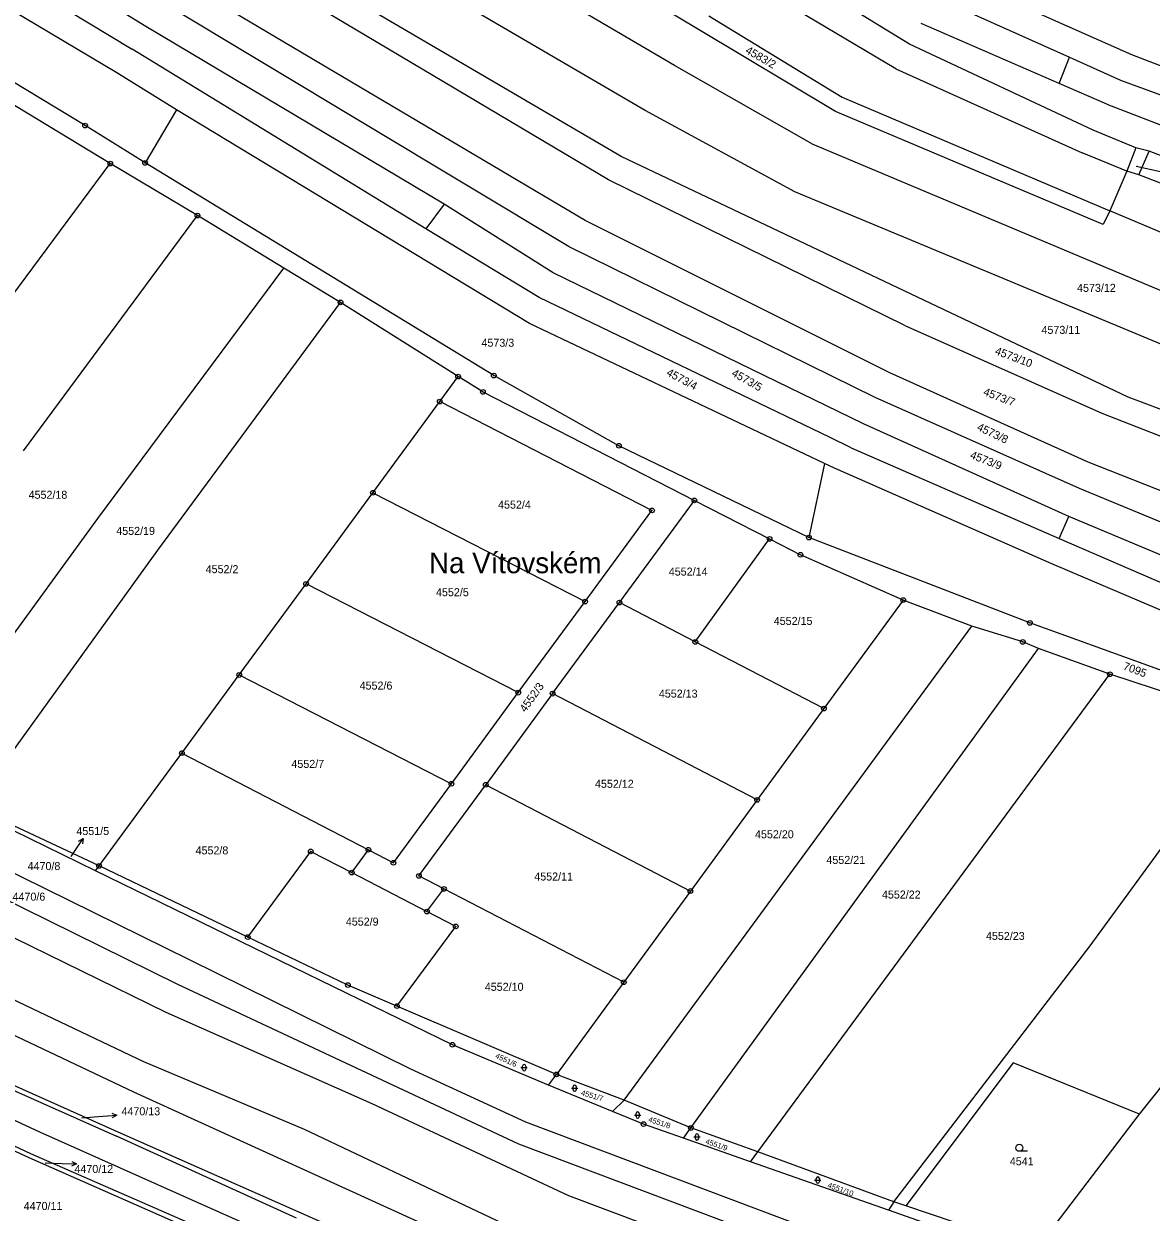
# Model space of a CAD drawing. Extents: x -593183 to -588034, y -1130415 to -1124994.
# Drawn here: x -589355.6 to -589116.2, y -1128646.6 to -1128394.3 of the extents above; entities that cross this region are included whole.
import ezdxf

# ---------------------------------------------------------------- set-up
doc = ezdxf.new("R2010")
doc.units = 0
for name, color, linetype in [('Vrstva 1', 7, 'Continuous'), ('Vrstva 15', 7, 'Continuous'), ('Vrstva 16', 7, 'Continuous'), ('Vrstva 18', 7, 'Continuous'), ('Vrstva 24', 7, 'Continuous'), ('Vrstva 25', 7, 'Continuous')]:
    doc.layers.add(name, color=color, linetype=linetype)

msp = doc.modelspace()

# ---------------------------------------------------------------- linework, layer by layer
at = {"layer": 'Vrstva 1'}
for p, q in [((-589342.57, -1128415.87), (-589470.54, -1128338.57)), ((-589167.47, -1128398.6), (-589259.78, -1128342.02)), ((-589329.65, -1128394.82), (-589414.77, -1128342.47)), ((-589212.67, -1128395.23), (-589298.45, -1128344.04)), ((-589417.78, -1128348.04), (-589332.6, -1128399.62)), ((-589170.39, -1128403.84), (-589263.95, -1128347.96)), ((-589335.83, -1128404.69), (-589420.86, -1128354.03)), ((-589217.37, -1128403.1), (-589302.98, -1128352.92)), ((-589223.64, -1128412.67), (-589309.47, -1128362.52)), ((-589228.7, -1128422.43), (-589315.48, -1128371.61)), ((-589231.43, -1128427.42), (-589318.34, -1128375.74)), ((-589236.37, -1128436), (-589323.5, -1128384.42)), ((-589120.31, -1128400.86), (-589158.87, -1128383.68)), ((-589239.78, -1128441.59), (-589326.65, -1128389.43)), ((-589161.7, -1128388.71), (-589133.55, -1128401.36)), ((-589210.12, -1128392.57), (-589181.81, -1128409.88)), ((-589266.34, -1128432.55), (-589329.65, -1128394.82)), ((-589183.2, -1128412.92), (-589212.67, -1128395.23)), ((-589135.69, -1128406.97), (-589165.03, -1128394.21)), ((-589270.18, -1128437.77), (-589332.6, -1128399.62)), ((-589128.5, -1128416.82), (-589167.47, -1128398.6)), ((-589135.69, -1128406.97), (-589133.55, -1128401.36)), ((-589133.55, -1128401.36), (-589122.72, -1128406.23)), ((-589108.35, -1128405.43), (-589120.31, -1128400.86)), ((-589323.12, -1128412.53), (-589335.83, -1128404.69)), ((-589187.94, -1128419.87), (-589217.37, -1128403.1)), ((-589170.39, -1128403.84), (-589130.86, -1128421.68)), ((-589125.62, -1128411.35), (-589135.69, -1128406.97)), ((-589122.72, -1128406.23), (-589110.43, -1128410.76)), ((-589337.22, -1128423.96), (-589361.42, -1128409.26)), ((-589181.81, -1128409.88), (-589124.97, -1128433.97)), ((-589323.12, -1128412.53), (-589329.83, -1128423.81)), ((-589248.17, -1128457.91), (-589323.12, -1128412.53)), ((-589191.86, -1128429.95), (-589223.64, -1128412.67)), ((-589126.4, -1128436.89), (-589183.2, -1128412.92)), ((-589125.62, -1128411.35), (-589096.24, -1128422.66)), ((-589329.83, -1128423.81), (-589342.57, -1128415.87)), ((-589119.4, -1128420.59), (-589128.5, -1128416.82)), ((-589074.77, -1128467.5), (-589187.94, -1128419.87)), ((-589121.08, -1128473.54), (-589228.7, -1128422.43)), ((-589121.38, -1128425.53), (-589130.86, -1128421.68)), ((-589119.4, -1128420.59), (-589121.38, -1128425.53)), ((-589116.61, -1128421.29), (-589119.4, -1128420.59)), ((-589118.83, -1128426.34), (-589116.61, -1128421.29)), ((-589098.33, -1128428.32), (-589116.61, -1128421.29)), ((-589373.01, -1128472.1), (-589337.22, -1128423.96)), ((-589318.7, -1128434.98), (-589337.22, -1128423.96)), ((-589255.78, -1128468.95), (-589329.83, -1128423.81)), ((-589121.38, -1128425.53), (-589124.97, -1128433.97)), ((-589118.83, -1128426.34), (-589121.38, -1128425.53)), ((-589168.46, -1128458.34), (-589231.43, -1128427.42)), ((-589042.63, -1128455.87), (-589118.83, -1128426.34)), ((-589079.14, -1128476.87), (-589191.86, -1128429.95)), ((-589266.34, -1128432.55), (-589270.18, -1128437.77)), ((-589243.14, -1128447.15), (-589266.34, -1128432.55)), ((-589355.63, -1128484.95), (-589318.7, -1128434.98)), ((-589300.39, -1128446.13), (-589318.7, -1128434.98)), ((-589124.97, -1128433.97), (-589126.4, -1128436.89)), ((-589070.21, -1128457.18), (-589124.97, -1128433.97)), ((-589246.12, -1128452.4), (-589270.18, -1128437.77)), ((-589171.66, -1128468.4), (-589236.37, -1128436)), ((-589174.81, -1128473.65), (-589239.78, -1128441.59)), ((-589339.85, -1128499.28), (-589300.39, -1128446.13)), ((-589288.32, -1128453.44), (-589300.39, -1128446.13)), ((-589177.27, -1128479.2), (-589243.14, -1128447.15)), ((-589184.36, -1128482.11), (-589246.12, -1128452.4)), ((-589327.11, -1128506.06), (-589288.32, -1128453.44)), ((-589263.34, -1128469.17), (-589288.32, -1128453.44)), ((-589185.53, -1128487.62), (-589248.17, -1128457.91)), ((-589168.46, -1128458.34), (-589126.63, -1128476.97)), ((-589129.58, -1128487.37), (-589171.66, -1128468.4)), ((-589267.24, -1128474.49), (-589263.34, -1128469.17)), ((-589258.07, -1128472.44), (-589263.34, -1128469.17)), ((-589229.2, -1128483.85), (-589255.78, -1128468.95)), ((-589258.07, -1128472.44), (-589213.18, -1128495.46)), ((-589281.44, -1128493.84), (-589267.24, -1128474.49)), ((-589222.18, -1128497.59), (-589267.24, -1128474.49)), ((-589131.41, -1128492.95), (-589174.81, -1128473.65)), ((-589057.45, -1128497.45), (-589121.08, -1128473.54)), ((-589126.63, -1128476.97), (-589059.32, -1128503.2)), ((-589133.65, -1128498.9), (-589177.27, -1128479.2)), ((-589179.85, -1128484.28), (-589184.36, -1128482.11)), ((-589188.87, -1128503.37), (-589229.2, -1128483.85)), ((-589179.85, -1128484.28), (-589135.7, -1128503.59)), ((-589185.53, -1128487.62), (-589188.87, -1128503.37)), ((-589183.45, -1128488.61), (-589185.53, -1128487.62)), ((-589137.3, -1128508.96), (-589183.45, -1128488.61)), ((-589064.26, -1128513.17), (-589129.58, -1128487.37)), ((-589067.23, -1128519.43), (-589131.41, -1128492.95)), ((-589295.64, -1128513.19), (-589281.44, -1128493.84)), ((-589281.44, -1128493.84), (-589236.38, -1128516.94)), ((-589229.09, -1128517.15), (-589213.18, -1128495.46)), ((-589213.18, -1128495.46), (-589197.2, -1128503.65)), ((-589236.38, -1128516.94), (-589222.18, -1128497.59)), ((-589378.83, -1128552.81), (-589339.85, -1128499.28)), ((-589135.7, -1128503.59), (-589133.65, -1128498.9)), ((-589069.25, -1128525.95), (-589133.65, -1128498.9)), ((-589212.98, -1128525.51), (-589197.2, -1128503.65)), ((-589197.2, -1128503.65), (-589190.65, -1128507.01)), ((-589141.93, -1128521.48), (-589188.87, -1128503.37)), ((-589135.7, -1128503.59), (-589071.98, -1128531.14)), ((-589366.44, -1128560.51), (-589327.11, -1128506.06)), ((-589168.83, -1128516.64), (-589190.65, -1128507.01)), ((-589106.6, -1128522.02), (-589137.3, -1128508.96)), ((-589309.84, -1128532.54), (-589295.64, -1128513.19)), ((-589250.58, -1128536.29), (-589295.64, -1128513.19)), ((-589250.58, -1128536.29), (-589236.38, -1128516.94)), ((-589243.29, -1128536.5), (-589229.09, -1128517.15)), ((-589212.98, -1128525.51), (-589229.09, -1128517.15)), ((-589168.83, -1128516.64), (-589185.68, -1128539.68)), ((-589154.25, -1128522.15), (-589168.83, -1128516.64)), ((-589228.07, -1128622.79), (-589154.25, -1128522.15)), ((-589143.46, -1128525.51), (-589154.25, -1128522.15)), ((-589111.25, -1128532.55), (-589141.93, -1128521.48)), ((-589185.68, -1128539.68), (-589212.98, -1128525.51)), ((-589140.08, -1128526.92), (-589143.46, -1128525.51)), ((-589213.93, -1128628.7), (-589140.08, -1128526.92)), ((-589124.93, -1128532.37), (-589140.08, -1128526.92)), ((-589321.99, -1128549.11), (-589309.84, -1128532.54)), ((-589309.84, -1128532.54), (-589264.77, -1128555.64)), ((-589199.72, -1128633.82), (-589124.93, -1128532.37)), ((-589094.42, -1128542.42), (-589124.93, -1128532.37)), ((-589264.77, -1128555.64), (-589250.58, -1128536.29)), ((-589243.29, -1128536.5), (-589257.48, -1128555.86)), ((-589199.85, -1128559.05), (-589243.29, -1128536.5)), ((-589185.68, -1128539.68), (-589199.85, -1128559.05)), ((-589129.13, -1128590.05), (-589094.42, -1128542.42)), ((-589339.59, -1128573.09), (-589321.99, -1128549.11)), ((-589321.99, -1128549.11), (-589282.41, -1128569.65)), ((-589277.08, -1128572.41), (-589264.77, -1128555.64)), ((-589271.68, -1128575.21), (-589257.48, -1128555.86)), ((-589257.48, -1128555.86), (-589214.01, -1128578.41)), ((-589199.85, -1128559.05), (-589214.01, -1128578.41)), ((-589340.34, -1128574.12), (-589366.92, -1128561.16)), ((-589339.59, -1128573.09), (-589366.44, -1128560.51)), ((-589320.36, -1128593), (-589379.54, -1128563.9)), ((-589322.85, -1128598.29), (-589382.69, -1128568.75)), ((-589308.01, -1128588.2), (-589294.65, -1128569.99)), ((-589294.65, -1128569.99), (-589285.95, -1128574.49)), ((-589285.95, -1128574.49), (-589282.41, -1128569.65)), ((-589282.41, -1128569.65), (-589277.08, -1128572.41)), ((-589340.34, -1128574.12), (-589339.59, -1128573.09)), ((-589264.56, -1128611.06), (-589340.34, -1128574.12)), ((-589308.01, -1128588.2), (-589339.59, -1128573.09)), ((-589325.36, -1128604.21), (-589385.55, -1128574.7)), ((-589285.95, -1128574.49), (-589269.98, -1128582.77)), ((-589266.35, -1128577.97), (-589271.68, -1128575.21)), ((-589269.98, -1128582.77), (-589266.35, -1128577.97)), ((-589228.18, -1128597.78), (-589266.35, -1128577.97)), ((-589214.01, -1128578.41), (-589228.18, -1128597.78)), ((-589263.86, -1128585.94), (-589269.98, -1128582.77)), ((-589330.1, -1128614.69), (-589391.73, -1128585.38)), ((-589276.34, -1128602.84), (-589263.86, -1128585.94)), ((-589286.76, -1128598.37), (-589308.01, -1128588.2)), ((-589170.81, -1128644.39), (-589129.13, -1128590.05)), ((-589273.4, -1128616.23), (-589320.36, -1128593)), ((-589250.45, -1128632.17), (-589322.85, -1128598.29)), ((-589276.34, -1128602.84), (-589286.76, -1128598.37)), ((-589228.18, -1128597.78), (-589242.49, -1128617.35)), ((-589281.6, -1128623.61), (-589325.36, -1128604.21)), ((-589242.49, -1128617.35), (-589276.34, -1128602.84)), ((-589332.2, -1128621.12), (-589363.13, -1128606.5)), ((-589380.12, -1128610.74), (-589335.9, -1128630.46)), ((-589335.55, -1128629.58), (-589378.67, -1128610.38)), ((-589244.13, -1128619.6), (-589264.56, -1128611.06)), ((-589352.14, -1128629.62), (-589388.32, -1128612.79)), ((-589295.95, -1128629.03), (-589330.1, -1128614.69)), ((-589118.68, -1128625.77), (-589109.36, -1128614.09)), ((-589354.1, -1128634.25), (-589390.44, -1128617.1)), ((-589248.96, -1128627.51), (-589273.4, -1128616.23)), ((-589244.13, -1128619.6), (-589242.49, -1128617.35)), ((-589228.07, -1128622.79), (-589242.49, -1128617.35)), ((-589145.49, -1128614.86), (-589168.29, -1128645.27)), ((-589118.68, -1128625.77), (-589145.49, -1128614.86)), ((-589354.46, -1128635.09), (-589390.97, -1128618.18)), ((-589230.6, -1128625.26), (-589244.13, -1128619.6)), ((-589247.52, -1128659.68), (-589332.2, -1128621.12)), ((-589239.86, -1128643.12), (-589281.6, -1128623.61)), ((-589230.6, -1128625.26), (-589228.07, -1128622.79)), ((-589213.93, -1128628.7), (-589228.07, -1128622.79)), ((-589223.97, -1128627.91), (-589230.6, -1128625.26)), ((-589140.62, -1128654.54), (-589118.68, -1128625.77)), ((-589300.94, -1128652.45), (-589352.14, -1128629.62)), ((-589245.97, -1128669.23), (-589335.55, -1128629.58)), ((-589244.57, -1128653.38), (-589295.95, -1128629.03)), ((-589183.54, -1128652.1), (-589248.96, -1128627.51)), ((-589215.51, -1128630.88), (-589223.97, -1128627.91)), ((-589215.51, -1128630.88), (-589213.93, -1128628.7)), ((-589199.72, -1128633.82), (-589213.93, -1128628.7)), ((-589297.67, -1128647.89), (-589335.9, -1128630.46)), ((-589171.91, -1128661.7), (-589250.45, -1128632.17)), ((-589201.24, -1128635.89), (-589215.51, -1128630.88)), ((-589302.88, -1128656.56), (-589354.1, -1128634.25)), ((-589201.24, -1128635.89), (-589199.72, -1128633.82)), ((-589170.81, -1128644.39), (-589199.72, -1128633.82)), ((-589303.34, -1128657.54), (-589354.46, -1128635.09)), ((-589171.96, -1128646.16), (-589201.24, -1128635.89)), ((-589173.65, -1128667.96), (-589239.86, -1128643.12)), ((-589170.81, -1128644.39), (-589171.96, -1128646.16)), ((-589168.29, -1128645.27), (-589170.81, -1128644.39)), ((-589142.15, -1128656.62), (-589171.96, -1128646.16)), ((-589140.62, -1128654.54), (-589168.29, -1128645.27))]:
    msp.add_line(p, q, dxfattribs=at)
at = {"layer": 'Vrstva 16'}
for p, q in [((-589119.37, -1128424.51), (-589114.17, -1128425.65)), ((-589345.5, -1128571.06), (-589344.64, -1128569.78)), ((-589343.32, -1128626.59), (-589338.82, -1128626.25)), ((-589351.01, -1128636.14), (-589347.41, -1128636.25))]:
    msp.add_line(p, q, dxfattribs=at)
at = {"layer": 'Vrstva 24'}
for centre, radius in [((-589342.57, -1128415.87), 0.5), ((-589342.57, -1128415.87), 0.0327), ((-589337.22, -1128423.96), 0.5), ((-589337.22, -1128423.96), 0.0327), ((-589329.83, -1128423.81), 0.5), ((-589329.83, -1128423.81), 0.0327), ((-589318.7, -1128434.98), 0.5), ((-589318.7, -1128434.98), 0.0327), ((-589288.32, -1128453.44), 0.5), ((-589288.32, -1128453.44), 0.0327), ((-589255.78, -1128468.95), 0.5), ((-589263.34, -1128469.17), 0.5), ((-589263.34, -1128469.17), 0.0327), ((-589255.78, -1128468.95), 0.0327), ((-589258.07, -1128472.44), 0.5), ((-589258.07, -1128472.44), 0.0327), ((-589267.24, -1128474.49), 0.5), ((-589267.24, -1128474.49), 0.0327), ((-589229.2, -1128483.85), 0.5), ((-589229.2, -1128483.85), 0.0327), ((-589281.44, -1128493.84), 0.5), ((-589281.44, -1128493.84), 0.0327), ((-589213.18, -1128495.46), 0.5), ((-589213.18, -1128495.46), 0.0327), ((-589222.18, -1128497.59), 0.5), ((-589222.18, -1128497.59), 0.0327), ((-589197.2, -1128503.65), 0.5), ((-589197.2, -1128503.65), 0.0327), ((-589188.87, -1128503.37), 0.5), ((-589188.87, -1128503.37), 0.0327), ((-589190.65, -1128507.01), 0.5), ((-589190.65, -1128507.01), 0.0327), ((-589295.64, -1128513.19), 0.5), ((-589295.64, -1128513.19), 0.0327), ((-589168.83, -1128516.64), 0.5), ((-589236.38, -1128516.94), 0.5), ((-589236.38, -1128516.94), 0.0327), ((-589229.09, -1128517.15), 0.5), ((-589229.09, -1128517.15), 0.0327), ((-589168.83, -1128516.64), 0.0327), ((-589141.93, -1128521.48), 0.5), ((-589141.93, -1128521.48), 0.0327), ((-589212.98, -1128525.51), 0.5), ((-589212.98, -1128525.51), 0.0327), ((-589143.46, -1128525.51), 0.5), ((-589143.46, -1128525.51), 0.0327), ((-589309.84, -1128532.54), 0.5), ((-589309.84, -1128532.54), 0.0327), ((-589124.93, -1128532.37), 0.5), ((-589124.93, -1128532.37), 0.0327), ((-589250.58, -1128536.29), 0.5), ((-589250.58, -1128536.29), 0.0327), ((-589243.29, -1128536.5), 0.5), ((-589243.29, -1128536.5), 0.0327), ((-589185.68, -1128539.68), 0.5), ((-589185.68, -1128539.68), 0.0327), ((-589321.99, -1128549.11), 0.5), ((-589321.99, -1128549.11), 0.0327), ((-589264.77, -1128555.64), 0.5), ((-589264.77, -1128555.64), 0.0327), ((-589257.48, -1128555.86), 0.5), ((-589257.48, -1128555.86), 0.0327), ((-589199.85, -1128559.05), 0.5), ((-589199.85, -1128559.05), 0.0327), ((-589282.41, -1128569.65), 0.5), ((-589294.65, -1128569.99), 0.5), ((-589294.65, -1128569.99), 0.0327), ((-589282.41, -1128569.65), 0.0327), ((-589277.08, -1128572.41), 0.5), ((-589339.59, -1128573.09), 0.5), ((-589339.59, -1128573.09), 0.0327), ((-589285.95, -1128574.49), 0.5), ((-589285.95, -1128574.49), 0.0327), ((-589277.08, -1128572.41), 0.0327), ((-589271.68, -1128575.21), 0.5), ((-589271.68, -1128575.21), 0.0327), ((-589266.35, -1128577.97), 0.5), ((-589266.35, -1128577.97), 0.0327), ((-589214.01, -1128578.41), 0.5), ((-589214.01, -1128578.41), 0.0327), ((-589269.98, -1128582.77), 0.5), ((-589269.98, -1128582.77), 0.0327), ((-589263.86, -1128585.94), 0.5), ((-589263.86, -1128585.94), 0.0327), ((-589308.01, -1128588.2), 0.5), ((-589308.01, -1128588.2), 0.0327), ((-589286.76, -1128598.37), 0.5), ((-589286.76, -1128598.37), 0.0327), ((-589228.18, -1128597.78), 0.5), ((-589228.18, -1128597.78), 0.0327), ((-589276.34, -1128602.84), 0.5), ((-589276.34, -1128602.84), 0.0327), ((-589264.56, -1128611.06), 0.5), ((-589264.56, -1128611.06), 0.0327), ((-589242.49, -1128617.35), 0.5), ((-589242.49, -1128617.35), 0.0327), ((-589223.97, -1128627.91), 0.5), ((-589223.97, -1128627.91), 0.0327), ((-589213.93, -1128628.7), 0.5), ((-589213.93, -1128628.7), 0.0327)]:
    msp.add_circle(centre, radius, dxfattribs=at)
at = {"layer": 'Vrstva 25'}
for p, q in [((-589344.64, -1128569.78), (-589342.96, -1128567.29)), ((-589250, -1128615.91), (-589248.66, -1128615.91)), ((-589249.67, -1128616.25), (-589249.67, -1128615.57)), ((-589248.99, -1128615.57), (-589248.99, -1128616.25)), ((-589239.27, -1128620.27), (-589237.93, -1128620.27)), ((-589238.94, -1128620.6), (-589238.94, -1128619.94)), ((-589238.27, -1128619.94), (-589238.27, -1128620.6)), ((-589338.82, -1128626.25), (-589335.83, -1128626.03)), ((-589225.9, -1128625.98), (-589224.56, -1128625.98)), ((-589225.57, -1128626.31), (-589225.57, -1128625.65)), ((-589224.9, -1128625.65), (-589224.9, -1128626.31)), ((-589213.31, -1128630.63), (-589211.97, -1128630.63)), ((-589212.97, -1128630.97), (-589212.97, -1128630.3)), ((-589212.31, -1128630.3), (-589212.31, -1128630.97)), ((-589142.42, -1128633.68), (-589144.17, -1128633.68)), ((-589347.41, -1128636.25), (-589344.41, -1128636.34)), ((-589187.64, -1128639.79), (-589186.3, -1128639.79)), ((-589187.31, -1128640.12), (-589187.31, -1128639.46)), ((-589186.64, -1128639.46), (-589186.64, -1128640.12))]:
    msp.add_line(p, q, dxfattribs=at)
for points in [[(-589343.94, -1128567.84), (-589342.96, -1128567.29), (-589343.11, -1128568.4)], [(-589336.86, -1128625.6), (-589335.83, -1128626.03), (-589336.79, -1128626.6)], [(-589345.4, -1128635.81), (-589344.41, -1128636.34), (-589345.43, -1128636.81)]]:
    msp.add_lwpolyline(points, dxfattribs=at)
msp.add_circle((-589144.17, -1128632.93), 0.75, dxfattribs=at)
for centre, start, end in [((-589249.33, -1128615.57), 90, 180), ((-589249.33, -1128616.25), 180, 270), ((-589249.33, -1128615.57), 0, 90), ((-589249.33, -1128616.25), 270, 0), ((-589238.6, -1128619.94), 90, 180), ((-589238.6, -1128619.94), 0, 90), ((-589238.6, -1128620.6), 180, 270), ((-589238.6, -1128620.6), 270, 0), ((-589225.23, -1128625.65), 90, 180), ((-589225.23, -1128626.31), 180, 270), ((-589225.23, -1128625.65), 0, 90), ((-589225.23, -1128626.31), 270, 0), ((-589212.64, -1128630.3), 90, 180), ((-589212.64, -1128630.3), 0, 90), ((-589212.64, -1128630.97), 180, 270), ((-589212.64, -1128630.97), 270, 0), ((-589186.97, -1128639.46), 90, 180), ((-589186.97, -1128639.46), 0, 90), ((-589186.97, -1128640.12), 180, 270), ((-589186.97, -1128640.12), 270, 0)]:
    msp.add_arc(centre, 0.335, start, end, dxfattribs=at)

# ---------------------------------------------------------------- texts
at = {"layer": 'Vrstva 15'}
msp.add_text('Na Vítovském', height=4.4, dxfattribs=at).set_placement((-589269.53, -1128510.93))
at = {"layer": 'Vrstva 16'}
for s, p in [('4551/5', (-589344.41, -1128566.52)), ('4470/13', (-589334.83, -1128626.03)), ('4470/12', (-589344.82, -1128638.28))]:
    msp.add_text(s, height=1.7, dxfattribs=at).set_placement(p)
at = {"layer": 'Vrstva 18'}
for s, height, rotation, p in [('4583/2', 1.7, 330.0381, (-589202.5, -1128400.37)), ('4573/10', 1.7, 339.3953, (-589149.49, -1128464.38)), ('4573/4', 1.7, 331.7899, (-589219.27, -1128468.82)), ('4573/5', 1.7, 330.1869, (-589205.43, -1128468.91)), ('4573/7', 1.7, 338.8817, (-589151.96, -1128473.04)), ('4573/8', 1.7, 334.3334, (-589153.33, -1128480.45)), ('4573/9', 1.7, 338.5052, (-589154.77, -1128486.46)), ('7095', 1.7, 339.7494, (-589122.28, -1128531.32)), ('4552/3', 1.7, 54.4623, (-589249.06, -1128540.59)), ('4551/6', 1.14, 335.1314, (-589255.57, -1128613.79)), ('4551/7', 1.14, 343.5961, (-589237.34, -1128621.72)), ('4551/8', 1.14, 341.5496, (-589223.05, -1128627.35)), ('4551/9', 1.14, 341.3566, (-589210.93, -1128632.05)), ('4551/10', 1.14, 339.8882, (-589184.98, -1128641.31))]:
    msp.add_text(s, height=height, rotation=rotation, dxfattribs=at).set_placement(p)
for s, height, p in [('4573/13', 0.1, (-589119.37, -1128424.51)), ('4573/12', 1.7, (-589131.91, -1128451.19)), ('4573/11', 1.7, (-589139.47, -1128460.1)), ('4573/3', 1.7, (-589258.39, -1128462.84)), ('4552/18', 1.7, (-589354.56, -1128495.12)), ('4552/4', 1.7, (-589254.86, -1128497.21)), ('4552/19', 1.7, (-589335.94, -1128502.79)), ('4552/2', 1.7, (-589316.96, -1128510.92)), ('4552/14', 1.7, (-589218.61, -1128511.43)), ('4552/5', 1.7, (-589268.04, -1128515.81)), ('4552/15', 1.7, (-589196.32, -1128521.91)), ('4552/6', 1.7, (-589284.26, -1128535.64)), ('4552/13', 1.7, (-589220.72, -1128537.34)), ('4552/7', 1.7, (-589298.75, -1128552.27)), ('4552/12', 1.7, (-589234.28, -1128556.49)), ('4552/20', 1.7, (-589200.3, -1128567.21)), ('4552/8', 1.7, (-589319.1, -1128570.63)), ('4551/5', 0.1, (-589345.5, -1128571.06)), ('4552/21', 1.7, (-589185.14, -1128572.66)), ('4470/8', 1.7, (-589354.77, -1128573.96)), ('4552/11', 1.7, (-589247.17, -1128576.18)), ('4470/6', 1.7, (-589357.97, -1128580.46)), ('4552/22', 1.7, (-589173.35, -1128580.01)), ('4552/9', 1.7, (-589287.19, -1128585.76)), ('4552/23', 1.7, (-589151.26, -1128588.8)), ('4552/10', 1.7, (-589257.68, -1128599.6)), ('4470/13', 0.1, (-589343.32, -1128626.59)), ('4541', 1.7, (-589146.19, -1128636.65)), ('4470/12', 0.1, (-589351.01, -1128636.14)), ('4470/11', 1.7, (-589355.59, -1128646.14))]:
    msp.add_text(s, height=height, dxfattribs=at).set_placement(p)

doc.saveas('drawing.dxf')
